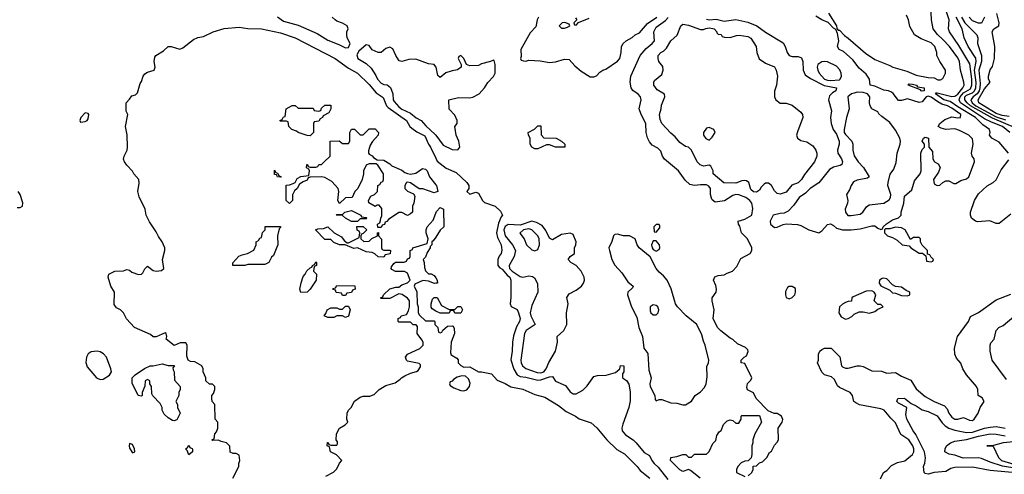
# Model space of a CAD drawing. Header units: inches. Extents: x 1793389 to 1900389, y 320802 to 470796.
# Tile 478 of 656: x 1857186 to 1863845, y 370917 to 373992. Entities that reach past the tile are written whole.
import ezdxf

# ---------------------------------------------------------------- set-up
doc = ezdxf.new("R2010")
doc.units = ezdxf.units.IN
doc.header["$MEASUREMENT"] = 0
doc.layers.add('B8357', color=7, linetype='Continuous')
doc.layers.add('B8367', color=7, linetype='Continuous')

msp = doc.modelspace()

# ---------------------------------------------------------------- linework, layer by layer
at = {"layer": 'B8357', "color": 2}
for points, elevation in [([(1858930, 374011.3), (1858970, 373982.8), (1859070, 373956), (1859198.5, 373898.5), (1859270, 373854), (1859344.9, 373824.9), (1859390, 373801), (1859410, 373804.7), (1859422, 373830), (1859402, 373870), (1859398, 373890), (1859398, 373910), (1859408, 373930), (1859402, 373950), (1859370, 373968.7), (1859330, 373981.2), (1859319, 373990), (1859299, 374010)], 226), ([(1858628, 370890), (1858668, 370970), (1858668, 370990), (1858675.3, 371010), (1858670, 371046), (1858650, 371058), (1858630, 371058), (1858610, 371066), (1858607.3, 371107.3), (1858586, 371130), (1858550, 371138), (1858530, 371148), (1858490, 371146), (1858486, 371150), (1858502, 371158), (1858506, 371190), (1858516.4, 371203.6), (1858526, 371230), (1858526, 371270), (1858508, 371290), (1858506, 371390), (1858488.4, 371408.4), (1858486, 371430), (1858486, 371450), (1858496.4, 371463.6), (1858506, 371490), (1858506, 371510), (1858490, 371526), (1858470, 371526), (1858446, 371550), (1858446, 371570), (1858428, 371610), (1858428, 371630), (1858418, 371650), (1858370, 371678), (1858340.4, 371680.4), (1858326, 371690), (1858316.4, 371716.4), (1858318, 371790), (1858310, 371806), (1858272.7, 371807.3), (1858230, 371788), (1858178, 371830), (1858182, 371850), (1858178, 371870), (1858170, 371873.2), (1858110, 371846), (1858090, 371846), (1858070, 371862), (1857962, 371910), (1857909.1, 371969.1), (1857888, 372010), (1857868.9, 372028.9), (1857842, 372042), (1857825.6, 372065.6), (1857828, 372150), (1857802, 372190), (1857784, 372250), (1857790, 372271.3), (1857830, 372292), (1857887.3, 372292.7), (1857910, 372302), (1857930, 372298), (1857945.2, 372285.2), (1857990, 372267.7), (1858010, 372270.7), (1858020.1, 372279.9), (1858032.9, 372307.1), (1858050, 372324.7), (1858090, 372296.3), (1858110, 372290.6), (1858145.2, 372294.8), (1858162, 372310), (1858153.2, 372370), (1858169, 372430), (1858169, 372450), (1858149.3, 372489.3), (1858124.7, 372524.7), (1858110, 372558), (1858063.7, 372623.7), (1858042, 372670), (1858034, 372710), (1857993.6, 372793.6), (1857985.2, 372830), (1857993.8, 372886.2), (1857991.5, 372911.5), (1857959, 372950), (1857950, 372968), (1857910, 373008), (1857895.3, 373030), (1857889.1, 373049.1), (1857893.2, 373070), (1857912.3, 373110), (1857915.1, 373130), (1857912.1, 373212.1), (1857902.7, 373270), (1857918, 373350), (1857907.3, 373372.7), (1857906, 373430), (1857930, 373454), (1857944, 373476), (1857970, 373484.7), (1857983.1, 373496.9), (1858000.4, 373559.6), (1858010, 373574), (1858022, 373610), (1858033.6, 373626.4), (1858050, 373638), (1858095.3, 373650), (1858102, 373670), (1858095.3, 373710), (1858101.2, 373738.8), (1858108, 373750), (1858158.6, 373781.4), (1858190, 373811.3), (1858210, 373811.3), (1858270, 373792), (1858290, 373802), (1858362, 373858), (1858390, 373870.5), (1858430, 373879.3), (1858494, 373910), (1858570, 373932.7), (1858670, 373942.4), (1858730, 373932.2), (1858822, 373930), (1858950, 373903.7), (1859050, 373870.3), (1859318.8, 373730), (1859410, 373663), (1859470, 373630.5), (1859550, 373553.4), (1859598, 373498), (1859645.1, 373465.1), (1859667.6, 373410), (1859677.8, 373397.8), (1859802.4, 373310), (1859824.9, 373270), (1859837.4, 373257.4), (1859872.4, 373232.4), (1859926.5, 373206.5), (1859950.4, 373150), (1859964.4, 373130), (1860000, 373055.7)], 222), ([(1860000, 373673), (1859990, 373688), (1859950, 373693.2), (1859864.9, 373724.9), (1859817, 373723), (1859770, 373709.2), (1859753.6, 373713.6), (1859730, 373749), (1859710, 373795.3), (1859690, 373806), (1859663.1, 373796.9), (1859630, 373769.3), (1859610, 373769.2), (1859569, 373789), (1859550, 373818), (1859530, 373822), (1859479.8, 373780.2), (1859466.4, 373753.6), (1859472, 373730), (1859530, 373696), (1859563, 373663), (1859595.1, 373615.1), (1859606.4, 373590), (1859630, 373563), (1859650, 373553), (1859670.4, 373550.4), (1859694.4, 373534.4), (1859710.4, 373490), (1859713, 373450), (1859718, 373438), (1859750, 373402), (1859770, 373386.4), (1859830, 373360.4), (1859868.2, 373328.2), (1859900.7, 373310), (1859933.5, 373273.5), (1859996.5, 373216.5), (1860000, 373211.6)], 226), ([(1860000, 372825.3), (1859990, 372822), (1859912.7, 372847.3), (1859888.4, 372848.4), (1859830, 372888.7), (1859810, 372894), (1859802, 372890), (1859791.3, 372870), (1859792, 372850), (1859810, 372832), (1859850, 372814), (1859858, 372798), (1859851.3, 372750), (1859842, 372730), (1859842, 372690), (1859830, 372678), (1859810, 372668.7), (1859770, 372688), (1859750, 372688), (1859679.6, 372640.4), (1859670, 372626), (1859658, 372622), (1859652.7, 372607.3), (1859638, 372602), (1859630, 372586), (1859607.3, 372587.3), (1859606, 372610), (1859622, 372618), (1859627.3, 372632.7), (1859628, 372650), (1859635.3, 372664.7), (1859635.3, 372715.3), (1859618, 372738), (1859603.6, 372736.4), (1859590, 372728), (1859547.3, 372752.7), (1859546, 372770), (1859562, 372798), (1859586, 372810), (1859606, 372830), (1859608, 372870), (1859622, 372878), (1859630, 372894), (1859642, 372898), (1859646, 372910), (1859646, 372950), (1859608.4, 373008.4), (1859596.4, 373016.4), (1859550, 373018), (1859530, 373008), (1859511.3, 372970), (1859511.3, 372950), (1859502, 372910), (1859472, 372850), (1859452, 372830), (1859434, 372790), (1859390, 372788), (1859350, 372748), (1859338, 372770), (1859345.2, 372830), (1859339, 372850), (1859298, 372898), (1859250, 372924), (1859230, 372928.7), (1859150, 372926), (1859138, 372922), (1859130, 372906), (1859103.6, 372896.4), (1859079.6, 372880.4), (1859062, 372850), (1859044.7, 372835.3), (1859031.6, 372808.4), (1859031, 372770), (1859010, 372748), (1858988, 372770), (1858988, 372872), (1859010, 372874), (1859036.4, 372883.6), (1859048.4, 372891.6), (1859063.1, 372916.9), (1859088.4, 372931.6), (1859142, 372938), (1859146, 372970), (1859142, 372982), (1859126, 372990), (1859127.3, 373012.7), (1859132.7, 373012.7), (1859138, 372998), (1859150, 372994), (1859190, 372994), (1859202, 372998), (1859208.4, 373011.6), (1859227.3, 373012.7), (1859246, 373030), (1859286, 373070), (1859286, 373170), (1859347.3, 373172.7), (1859370, 373154), (1859410, 373154), (1859418, 373170), (1859418, 373230), (1859430, 373252), (1859451.6, 373251.6), (1859490, 373214), (1859510, 373214), (1859550, 373254), (1859590, 373254), (1859612, 373230), (1859611.3, 373210), (1859571.6, 373168.4), (1859556.9, 373143.1), (1859545.4, 373105.4), (1859544.7, 373090), (1859550, 373082), (1859570.9, 373070.9), (1859579.6, 373059.6), (1859603.6, 373043.6), (1859650, 373042), (1859690, 373018), (1859704, 373004), (1859770, 372974.8), (1859790, 372958.8), (1859810, 372950.7), (1859830, 372946.8), (1859866, 372954), (1859910, 372984.7), (1859930, 372982), (1859942, 372970), (1859958, 372930), (1860000, 372876)], 218), ([(1857170, 372722), (1857190, 372722), (1857206, 372730), (1857207.3, 372752.7), (1857188.7, 372810), (1857175.3, 372830)], 226), ([(1859256.4, 370903.6), (1859308.4, 370931.6), (1859330, 370954), (1859348.4, 370991.6), (1859366, 371010), (1859328.4, 371048.4), (1859288, 371070), (1859282, 371102), (1859266, 371110), (1859268.4, 371131.6), (1859272.7, 371132.7), (1859278, 371118), (1859290, 371114), (1859330, 371114), (1859336.4, 371123.6), (1859336.4, 371136.4), (1859326, 371150), (1859328, 371190), (1859348.7, 371230), (1859388.4, 371251.6), (1859406, 371270), (1859398, 371290), (1859402, 371330), (1859409.1, 371350.9), (1859428, 371370), (1859450, 371412), (1859490, 371438), (1859510, 371444.7), (1859554.6, 371445.4), (1859583.1, 371456.9), (1859618, 371490), (1859662, 371518), (1859724.7, 371535.3), (1859760.4, 371559.6), (1859768, 371570), (1859790, 371582), (1859830, 371602), (1859870, 371612), (1859880.4, 371619.6), (1859896.4, 371643.6), (1859898, 371658), (1859887.3, 371667.3), (1859810, 371682), (1859802, 371690), (1859795.3, 371710), (1859809.4, 371730.6), (1859892.7, 371767.3), (1859914, 371790), (1859914, 371810), (1859906.3, 371826.3), (1859875.3, 371870), (1859876.4, 371916.4), (1859867.3, 371927.3), (1859848.4, 371928.4), (1859830, 371946), (1859750, 371946), (1859746, 371950), (1859746, 371970), (1859762, 371978), (1859766, 371990), (1859802, 371998), (1859816.4, 372023.6), (1859822, 372050), (1859822, 372090), (1859818, 372098), (1859809.1, 372109.1), (1859773.6, 372133.6), (1859750, 372138), (1859690, 372106), (1859630, 372106), (1859626, 372110), (1859642, 372118), (1859646, 372130), (1859690, 372171.3), (1859730, 372182), (1859750, 372182), (1859770, 372198), (1859808.9, 372211.1), (1859828, 372230), (1859810, 372278), (1859788.4, 372288.4), (1859728.4, 372288.4), (1859703.1, 372303.1), (1859698, 372310), (1859700.4, 372319.6), (1859716.4, 372343.6), (1859728, 372352), (1859787.3, 372352.7), (1859802, 372358), (1859810, 372374), (1859822, 372378), (1859826, 372390), (1859826, 372430), (1859842, 372438), (1859846, 372450), (1859942, 372478), (1859948, 372510), (1859935.3, 372550), (1859935.3, 372570), (1859942, 372590), (1859983.1, 372636.9), (1860000, 372682.6)], 218), ([(1860000, 372521.7), (1859983.6, 372496.4), (1859974, 372490), (1859974, 372470), (1859962, 372458), (1859962, 372450), (1859942, 372418), (1859930, 372386), (1859914, 372370), (1859922, 372350), (1859923.6, 372316.4), (1859930, 372294), (1859950, 372274), (1859970, 372272), (1859990, 372262), (1860000, 372246.9)], 218), ([(1860000, 372209.2), (1859991.3, 372208.7), (1859950, 372224), (1859911.6, 372228.4), (1859858, 372202), (1859854, 372190), (1859871.3, 372151.3), (1859874, 372070), (1859882, 372050), (1859882, 372010), (1859890, 371994), (1859930, 371954), (1859990, 371954), (1859994, 371950), (1859994, 371930), (1860000, 371924)], 218), ([(1860000, 372020.7), (1859976.4, 372036.4), (1859968.4, 372048.4), (1859968, 372070), (1859978, 372102), (1859990, 372112), (1860000, 372113)], 218)]:
    msp.add_lwpolyline(points, dxfattribs=dict(at, elevation=elevation))
for points, elevation in [([(1857630, 373362), (1857601, 373330), (1857592, 373310), (1857598, 373298), (1857630, 373302.8), (1857642, 373310), (1857650, 373322), (1857653.2, 373350), (1857650, 373358)], 226), ([(1859150, 373206), (1859130, 373208), (1859070, 373228.7), (1859059, 373239), (1859026, 373250), (1859006, 373270), (1859002, 373302), (1858990, 373306), (1858950, 373306), (1858946, 373310), (1858962, 373318), (1858970, 373334), (1858982, 373338), (1858988, 373390), (1859030, 373412), (1859050, 373412), (1859070, 373394), (1859170, 373394), (1859178, 373378), (1859210, 373374), (1859222, 373378), (1859227.3, 373392.7), (1859250, 373414), (1859290, 373414), (1859291.1, 373388.9), (1859276.9, 373363.1), (1859238, 373342), (1859234, 373330), (1859218, 373322), (1859210, 373306), (1859178, 373302), (1859174, 373290), (1859174, 373230)], 218), ([(1858950, 372926), (1858930, 372928), (1858922, 372942), (1858910, 372946), (1858910, 372974), (1858918, 372958), (1858930, 372954), (1858938, 372938), (1858954, 372930)], 218), ([(1859470, 372626), (1859430, 372628), (1859389.1, 372649.1), (1859370, 372668), (1859326, 372670), (1859330, 372674), (1859370, 372674), (1859386, 372690), (1859430, 372701), (1859494, 372670), (1859498, 372658), (1859530, 372654), (1859534, 372650), (1859530, 372646), (1859490, 372646)], 218), ([(1858628.7, 372328.7), (1858627.3, 372347.3), (1858668.4, 372391.6), (1858690, 372402), (1858726, 372410), (1858770, 372434), (1858786, 372470), (1858786, 372490), (1858802, 372498), (1858810, 372514), (1858822, 372518), (1858828.4, 372551.6), (1858846, 372570), (1858847.3, 372592.7), (1858950, 372594), (1858950, 372586), (1858942, 372578), (1858930.8, 372530), (1858931, 372470), (1858926.4, 372453.6), (1858902, 372398), (1858890, 372386), (1858871.3, 372348.7), (1858843.6, 372336.4), (1858730, 372335.3), (1858710, 372328.7)], 218), ([(1859512.7, 372492.7), (1859550, 372494), (1859568.4, 372511.6), (1859606, 372530), (1859606, 372550), (1859612.7, 372552.7), (1859614, 372530), (1859632.7, 372507.3), (1859634, 372450), (1859638, 372438), (1859650, 372434), (1859690, 372434), (1859694, 372430), (1859692.7, 372407.3), (1859658, 372402), (1859650, 372386), (1859610, 372388), (1859588.4, 372408.4), (1859570, 372418), (1859530, 372422), (1859470, 372449), (1859445.2, 372445.2), (1859388.4, 372468.4), (1859348.4, 372468.4), (1859310, 372486), (1859290, 372506), (1859250, 372506), (1859186, 372570), (1859203.1, 372576.9), (1859240.4, 372579.6), (1859271.3, 372591.3), (1859314, 372550), (1859363.6, 372523.6), (1859379.6, 372499.6), (1859402, 372482), (1859410, 372482), (1859482, 372518), (1859486, 372550), (1859482, 372562), (1859468.4, 372568.4), (1859467.3, 372592.7), (1859510, 372594), (1859534, 372570), (1859510, 372546), (1859498, 372542), (1859494, 372530), (1859494, 372510)], 218), ([(1859087.3, 372147.3), (1859082, 372170), (1859088.9, 372211.1), (1859104, 372256), (1859118, 372270), (1859127.3, 372292.7), (1859150, 372314), (1859162, 372318), (1859166, 372330), (1859182, 372338), (1859190, 372354), (1859194, 372350), (1859194, 372330), (1859178, 372322), (1859174, 372290), (1859194, 372270), (1859192, 372230), (1859151.1, 372168.9), (1859130, 372148.7)], 218), ([(1859370, 372126), (1859362, 372142), (1859327.3, 372147.3), (1859322, 372162), (1859307.3, 372167.3), (1859307.3, 372172.7), (1859322, 372178), (1859330, 372194), (1859452.7, 372192.7), (1859454, 372170), (1859438, 372162), (1859430, 372146), (1859398, 372142), (1859390, 372126)], 218), ([(1859390, 371978), (1859368.4, 371988.4), (1859331.6, 371988.4), (1859310, 371978), (1859270, 371978), (1859246, 371990), (1859256.4, 372003.6), (1859266, 372030), (1859290, 372042), (1859330, 372042), (1859350, 372034), (1859370, 372034), (1859390, 372054), (1859410, 372054), (1859422, 372030), (1859410, 371986)], 218), ([(1857709.4, 371749.4), (1857670, 371746), (1857648.5, 371731.5), (1857637.3, 371710), (1857634.4, 371674.4), (1857643.5, 371643.5), (1857704.7, 371570), (1857730, 371558.8), (1857750, 371560.7), (1857793.4, 371586.6), (1857806.6, 371610), (1857803.7, 371630), (1857774, 371710), (1857752.5, 371732.5), (1857730, 371745.2)], 226), ([(1858190, 371654), (1858230, 371654), (1858234, 371650), (1858222, 371638), (1858223.6, 371623.6), (1858232, 371610), (1858232.7, 371552.7), (1858272, 371510), (1858272, 371490), (1858262, 371470), (1858262, 371450), (1858242, 371410), (1858254, 371390), (1858254, 371370), (1858272, 371330), (1858250, 371286), (1858230, 371278), (1858220.4, 371280.4), (1858190, 371298), (1858163.2, 371323.2), (1858149.2, 371350), (1858148.9, 371368.9), (1858136.4, 371396.4), (1858087.3, 371447.3), (1858080.4, 371460.4), (1858078, 371510), (1858066, 371530), (1858066, 371550), (1858050, 371558), (1858034, 371550), (1858032.7, 371512.7), (1858014, 371470), (1858014, 371450), (1858010, 371446), (1857988, 371450), (1857947.3, 371532.7), (1857948, 371570), (1857968, 371590), (1858030, 371632), (1858068.7, 371651.3), (1858090, 371651.3), (1858150, 371664.7)], 222), ([(1857930, 371126), (1857926, 371110), (1857930, 371094), (1857950, 371062), (1857966, 371070), (1857962, 371090), (1857950, 371118)], 226), ([(1858330, 371048), (1858318, 371078), (1858308, 371090), (1858322, 371098), (1858330, 371114), (1858338, 371098), (1858352.7, 371092.7), (1858354, 371086), (1858354, 371070)], 222)]:
    msp.add_lwpolyline(points, close=True, dxfattribs=dict(at, elevation=elevation))
at = {"layer": 'B8367', "color": 2}
for points, elevation in [([(1863874.3, 373090), (1863810, 373163.7), (1863761.2, 373190), (1863744, 373210), (1863748.7, 373230), (1863744, 373250), (1863700.6, 373280.6), (1863650, 373330.8), (1863530, 373402.2), (1863478.9, 373438.9), (1863435.1, 373450), (1863379.3, 373490), (1863383.3, 373496.7), (1863390, 373498), (1863490, 373472.8), (1863510, 373473.8), (1863530, 373489.1), (1863565.4, 373530), (1863573, 373550), (1863571.6, 373570), (1863549.6, 373649.6), (1863542.4, 373710), (1863530, 373734.5), (1863473.3, 373810), (1863430, 373858.4), (1863392.3, 373892.3), (1863364.5, 373930), (1863353.2, 373990), (1863347.3, 374087.3)], 218), ([(1861830, 373995.6), (1861850, 373990.3), (1861896.5, 373996.5), (1861950, 373983.1), (1862030, 373992.2), (1862110, 373974.9), (1862170.4, 373950.4), (1862230, 373907.3), (1862350, 373836), (1862364, 373810), (1862376.3, 373770), (1862390, 373750.8), (1862410, 373743), (1862450, 373744), (1862474.6, 373734.6), (1862482, 373710), (1862484.9, 373650), (1862498.8, 373618.8), (1862535.1, 373595.1), (1862627.6, 373547.6), (1862711.3, 373530), (1862704.7, 373510), (1862682, 373498), (1862663.8, 373476.2), (1862656.3, 373450), (1862676.3, 373376.3), (1862670.6, 373330), (1862673.4, 373290), (1862687.7, 373250), (1862710, 373217.3), (1862728.2, 373170), (1862727.7, 373150), (1862717.3, 373110), (1862718.8, 373090), (1862744, 373050), (1862750.6, 373030), (1862746.8, 373013.2), (1862735.2, 373004.8), (1862690, 372994), (1862662.3, 372977.7), (1862590, 372889.3), (1862531, 372850), (1862500.5, 372819.5), (1862458, 372790), (1862422.5, 372737.5), (1862384, 372696), (1862357.3, 372682.7), (1862330, 372681.2), (1862282, 372670), (1862262, 372630), (1862264.7, 372610), (1862290, 372587.3), (1862310, 372587.7), (1862350, 372607.3), (1862369.1, 372610.9), (1862446.4, 372606.4), (1862470, 372601), (1862522, 372570), (1862590, 372550.8), (1862610, 372562.8), (1862650, 372606.8), (1862670, 372610.8), (1862690, 372600.7), (1862710, 372583), (1862750, 372570.4), (1862809.6, 372570.4), (1862870, 372577.3), (1862950, 372598), (1862970, 372598), (1862990, 372582), (1863010, 372574), (1863022, 372578), (1863026, 372590), (1863049.1, 372610.9), (1863090, 372638), (1863130, 372652), (1863148, 372670), (1863148, 372690), (1863165.2, 372750), (1863170, 372798), (1863218.6, 372841.4), (1863238.6, 372901.4), (1863275.3, 372950), (1863282, 372970), (1863281.2, 373090), (1863290, 373114), (1863306, 373130), (1863306, 373150), (1863288.7, 373170), (1863298, 373190), (1863310, 373198), (1863332, 373190), (1863334, 373130), (1863359.6, 373099.6), (1863362, 373050), (1863374, 373030), (1863396.9, 373016.9), (1863411.6, 372991.6), (1863399.8, 372960.2), (1863366, 372910), (1863370, 372882), (1863390, 372871.3), (1863410, 372872), (1863429.1, 372890.9), (1863450, 372902), (1863470, 372902), (1863503.6, 372883.6), (1863516.4, 372883.6), (1863550, 372904.7), (1863590, 372916), (1863604, 372930), (1863644, 373030), (1863642, 373050), (1863628.7, 373070), (1863624, 373090), (1863634, 373150), (1863630, 373186), (1863604, 373210), (1863542, 373242), (1863510, 373252.8), (1863449.6, 373249.6), (1863418, 373258), (1863398, 373270), (1863408, 373290), (1863442, 373318), (1863490, 373334), (1863530, 373327.2), (1863548, 373330), (1863551.6, 373350), (1863490, 373393.8), (1863460.7, 373410), (1863421.4, 373421.4), (1863395.3, 373435.3), (1863350, 373468.7), (1863330, 373473.8), (1863316.3, 373470), (1863290, 373436), (1863270, 373431.6), (1863190, 373455.8), (1863150, 373445.6), (1863130, 373445.1), (1863093.8, 373493.8), (1863082, 373502), (1863062, 373510), (1863030, 373514.7), (1862970, 373542), (1862938, 373550), (1862934, 373590), (1862910, 373624), (1862863.3, 373663.3), (1862820.5, 373720.5), (1862757.2, 373777.2), (1862728.7, 373790), (1862718, 373810), (1862725.2, 373850), (1862718, 373898), (1862705.2, 373925.2), (1862690, 373934), (1862653.4, 373973.4), (1862610, 373991.8), (1862570, 374015.1)], 222), ([(1862655.6, 374035.6), (1862710, 373950.8), (1862713.4, 373933.4), (1862722, 373922), (1862730, 373921), (1862764.6, 373884.6), (1862790, 373868), (1862905.2, 373765.2), (1862970, 373722.4), (1863070, 373682.4), (1863090.8, 373670), (1863184.9, 373644.9), (1863250, 373616.3), (1863330, 373601), (1863370, 373598), (1863394.6, 373585.4), (1863414.6, 373585.4), (1863430, 373594), (1863448, 373630), (1863448, 373650), (1863408.7, 373710), (1863388.7, 373750), (1863388.7, 373770), (1863376, 373810), (1863350, 373836), (1863282, 373862), (1863238, 373890), (1863205.6, 373945.6), (1863197.2, 373990), (1863183.1, 374023.1)], 222), ([(1863882.9, 373230), (1863832.6, 373270), (1863758, 373298), (1863710, 373322.4), (1863548.2, 373430), (1863540.3, 373450), (1863547.5, 373470), (1863570, 373497.3), (1863615.4, 373524.6), (1863626, 373550), (1863626.2, 373590), (1863612.6, 373692.6), (1863537.6, 373817.6), (1863474.5, 373910), (1863467, 373930), (1863471.5, 373990), (1863452.6, 374052.6)], 214), ([(1863878.2, 373338.2), (1863830, 373344.9), (1863790, 373357.3), (1863672.8, 373430), (1863668.5, 373450), (1863710, 373523.8), (1863749, 373570), (1863739, 373590), (1863737.2, 373610), (1863750, 373652), (1863764.7, 373675.3), (1863779, 373730), (1863781.2, 373810), (1863763.7, 373910), (1863773.2, 373930), (1863807, 373950), (1863811.1, 373970), (1863794, 374034)], 202), ([(1860694.9, 374010), (1860686, 373990), (1860676.4, 373943.6), (1860637.5, 373902.5), (1860576, 373790), (1860578, 373742), (1860574, 373730), (1860578, 373718), (1860592.7, 373712.7), (1860610, 373712), (1860630, 373718), (1860705.6, 373714.4), (1860770, 373702), (1860810, 373707.3), (1860870, 373724.7), (1860902, 373722), (1860939.8, 373679.8), (1860983.1, 373643.1), (1861045.3, 373605.3), (1861070, 373604.9), (1861087.5, 373612.5), (1861110, 373638), (1861130, 373651.3), (1861150, 373658), (1861230, 373711.3), (1861244, 373730), (1861254, 373770), (1861255.3, 373810), (1861268, 373830), (1861288, 373850), (1861329.3, 373870.7), (1861348.7, 373890), (1861377.1, 373902.9), (1861433, 373967), (1861494.5, 374010)], 226), ([(1860944.7, 374004.7), (1860954, 373990), (1860934, 373970), (1860938, 373958), (1860950, 373954), (1860966, 373974), (1861037.2, 374002.8)], 230), ([(1862113.6, 370906.4), (1862138, 370930), (1862146, 370950), (1862147.3, 370972.7), (1862170, 370974), (1862190, 370994), (1862210, 371002), (1862238, 371030), (1862256.4, 371063.6), (1862270, 371074), (1862290, 371114), (1862310, 371134), (1862318, 371150), (1862315.3, 371230), (1862342, 371270), (1862347.3, 371287.3), (1862338, 371310), (1862310, 371328), (1862288.4, 371328.4), (1862247.3, 371347.3), (1862168, 371430), (1862148.4, 371468.4), (1862108.9, 371488.9), (1862103.1, 371503.1), (1862108.4, 371531.6), (1862130, 371554), (1862138, 371570), (1862090, 371666), (1862066, 371670), (1862066, 371690), (1862086, 371710), (1862102, 371718), (1862113.2, 371746.8), (1862110, 371758), (1862094.8, 371774.8), (1862040.2, 371800.2), (1862009.3, 371829.3), (1861990, 371839), (1861927.7, 371887.7), (1861905.2, 371910), (1861875.3, 371970), (1861884, 372030), (1861869, 372090), (1861869, 372110), (1861895.3, 372150), (1861898, 372170), (1861894, 372194), (1861878, 372230), (1861887.3, 372252.7), (1861910, 372262), (1861950, 372266), (1861970, 372278), (1862006, 372290), (1862036.4, 372323.6), (1862063.1, 372376.9), (1862126, 372410), (1862138, 372430), (1862138, 372450), (1862108, 372510), (1862068.7, 372550), (1862056.4, 372596.4), (1862048, 372610), (1862046, 372630), (1862090, 372642), (1862138, 372670), (1862144, 372716), (1862137.6, 372750), (1862124.7, 372770), (1862097, 372790), (1862050, 372807.6), (1862030.5, 372809.5), (1862010, 372802), (1861952.5, 372767.5), (1861890, 372757.2), (1861870, 372773.2), (1861864.2, 372784.2), (1861858, 372810), (1861857.6, 372850), (1861846.5, 372866.5), (1861830, 372874.7), (1861790, 372875.6), (1861749.5, 372869.5), (1861718, 372878), (1861687.2, 372907.2), (1861641.2, 372970), (1861547.5, 373047.5), (1861533.2, 373070), (1861522, 373102), (1861502, 373122), (1861464.1, 373144.1), (1861445.1, 373165.1), (1861431.9, 373191.9), (1861422, 373230), (1861420.9, 373290), (1861389.4, 373350), (1861376, 373390), (1861389.4, 373450), (1861384.5, 373470), (1861370, 373489.3), (1861333.4, 373513.4), (1861322, 373530), (1861314, 373570), (1861318.4, 373610), (1861382, 373750), (1861422, 373798), (1861463.7, 373830), (1861478.4, 373850), (1861474.3, 373910), (1861490, 373940.4), (1861554.2, 373985.8), (1861572.1, 374007.9)], 222), ([(1863930, 373255.4), (1863765.3, 373325.3), (1863617.4, 373410), (1863593.2, 373430), (1863578, 373450), (1863578, 373470), (1863590, 373481), (1863630, 373496.8), (1863644.4, 373510), (1863653.2, 373530), (1863653.8, 373566.2), (1863644.4, 373650), (1863655.3, 373710), (1863651.5, 373731.5), (1863601.1, 373810), (1863574, 373870), (1863559.6, 373930), (1863519.3, 374010)], 210), ([(1863555.3, 374010), (1863577.6, 373970), (1863659.6, 373890), (1863665.1, 373870), (1863662.9, 373830), (1863690.8, 373750.8), (1863689.8, 373710), (1863672, 373650), (1863681.4, 373561.4), (1863680.2, 373530), (1863674.7, 373510), (1863661.5, 373490), (1863635.4, 373470), (1863618.5, 373450), (1863628, 373430), (1863652.9, 373410), (1863790, 373334.9), (1863853.8, 373313.8)], 206), ([(1863711, 374010), (1863690, 373969), (1863670, 373969.2), (1863630, 373984.5), (1863607.6, 374010)], 202), ([(1860000, 373211.6), (1860050, 373142.8), (1860110, 373114.8), (1860150, 373112), (1860162, 373130), (1860157.2, 373170), (1860139, 373210), (1860128, 373270), (1860146, 373290), (1860146, 373310), (1860130, 373346), (1860090, 373386), (1860089, 373451), (1860153.6, 373466.4), (1860230, 373464), (1860250, 373467.3), (1860294, 373490), (1860329, 373530), (1860352.1, 373567.9), (1860391.5, 373608.5), (1860402.7, 373630), (1860402, 373690), (1860395.3, 373715.3), (1860390, 373718), (1860371.3, 373708.7), (1860310, 373694), (1860290, 373682), (1860230, 373679), (1860208.7, 373688.7), (1860189, 373730), (1860170, 373749), (1860156.9, 373743.1), (1860151, 373730), (1860172, 373690), (1860172, 373670), (1860147.3, 373652.7), (1860110, 373646.6), (1860068, 373632), (1860030, 373602), (1860014.6, 373614.6), (1860002, 373670), (1860000, 373673)], 226), ([(1860000, 373055.7), (1860010, 373034.8), (1860070, 372987.3), (1860137.5, 372957.5), (1860211.3, 372890), (1860224.7, 372870), (1860224.7, 372850), (1860211.3, 372830), (1860230, 372811.3), (1860270, 372824.7), (1860290, 372818), (1860316, 372770), (1860330, 372756), (1860402, 372730), (1860436.9, 372696.9), (1860451, 372670), (1860441.4, 372658.6), (1860423.8, 372616.2), (1860411.6, 372550), (1860418.7, 372518.7), (1860443, 372470), (1860447.1, 372432.9), (1860442.8, 372410), (1860428.2, 372391.8), (1860419.1, 372370), (1860420.7, 372330), (1860432.5, 372312.5), (1860450, 372303.8), (1860483.5, 372263.5), (1860500.4, 372250), (1860508, 372230), (1860507.9, 372112.1), (1860502.8, 372070), (1860510, 372052), (1860550, 372032), (1860560.7, 372010), (1860570.5, 371970), (1860566.8, 371950), (1860545.3, 371914.7), (1860525.4, 371854.6), (1860518.9, 371810), (1860517.6, 371750), (1860508.5, 371691.5), (1860527.6, 371627.6), (1860550.3, 371590.3), (1860570, 371578), (1860610, 371573.4), (1860690, 371554.6), (1860710, 371556), (1860770, 371577.1), (1860790, 371578.8), (1860810, 371546), (1860876.8, 371516.8), (1860910, 371476), (1860930, 371461), (1860950, 371461), (1860994.8, 371485.2), (1861024.1, 371515.9), (1861070, 371578), (1861093.6, 371586.4), (1861152.9, 371587.1), (1861215.3, 371604.7), (1861246, 371630), (1861250, 371654), (1861271.1, 371651.1), (1861272, 371610), (1861263.6, 371596.4), (1861262, 371570), (1861290, 371552), (1861306.4, 371526.4), (1861314.8, 371474.8), (1861313.7, 371413.7), (1861306.8, 371370), (1861264.4, 371255.6), (1861258.4, 371230), (1861260.4, 371210), (1861283.2, 371183.2), (1861334.8, 371150), (1861356, 371130), (1861410, 371064.7), (1861444.7, 371044.7), (1861461, 371010), (1861476, 370990), (1861504.4, 370964.4), (1861570, 370882.8)], 222), ([(1863890, 372677.6), (1863810, 372612.7), (1863790, 372613.2), (1863747.7, 372632.3), (1863664.7, 372624.7), (1863650, 372628.7), (1863624, 372650), (1863615.3, 372670), (1863615.3, 372690), (1863642.7, 372770), (1863670, 372813.4), (1863730, 372867.3), (1863770, 372890.5), (1863790.8, 372909.2), (1863823.3, 372976.7), (1863874.9, 373045.1)], 218), ([(1860000, 372876), (1860004.7, 372870), (1860014, 372830), (1860000, 372825.3)], 218), ([(1860000, 372682.6), (1860004.7, 372695.3), (1860030, 372722), (1860052, 372710), (1860054, 372590), (1860030, 372568), (1860000, 372521.7)], 218), ([(1860000, 372246.9), (1860010.7, 372230.7), (1860011.3, 372210), (1860000, 372209.2)], 218), ([(1860000, 372113), (1860010, 372114), (1860039.6, 372059.6), (1860090, 372032), (1860130, 372032), (1860150, 372051.3), (1860170, 372052), (1860182, 372030), (1860170, 372006), (1860130, 372006), (1860122, 372022), (1860110, 372026), (1860098, 372022), (1860090, 372008), (1860030, 372008), (1860000.4, 372020.4), (1860000, 372020.7)], 218), ([(1863007.3, 370887.3), (1863028, 370930), (1863050, 370942), (1863083.1, 370976.9), (1863123.1, 370996.9), (1863172.9, 371007.1), (1863224, 371050), (1863234, 371070), (1863233.3, 371090), (1863225.6, 371110), (1863199.5, 371150), (1863145.3, 371185.3), (1863110, 371266), (1863076.6, 371296.6), (1863033.2, 371350), (1863010, 371359.5), (1862866.8, 371386.8), (1862840.2, 371400.2), (1862828, 371410), (1862819, 371450), (1862802, 371470), (1862730, 371504), (1862716, 371516), (1862697.2, 371557.2), (1862677, 371577), (1862629.3, 371589.3), (1862610, 371608), (1862582, 371670), (1862588, 371690), (1862588, 371730), (1862598, 371750), (1862610, 371762), (1862630, 371771.3), (1862674, 371770), (1862731.6, 371711.6), (1862744.7, 371650), (1862750, 371644.7), (1862770, 371636), (1862790, 371634.8), (1862849.1, 371650.9), (1862870, 371651), (1862890, 371646.8), (1862950, 371616.3), (1863014.4, 371614.4), (1863050, 371602), (1863110, 371606), (1863150, 371581), (1863212.7, 371552.7), (1863250, 371496), (1863310, 371443), (1863371.3, 371410), (1863440.5, 371380.5), (1863459.3, 371359.3), (1863470.8, 371330), (1863490, 371302.8), (1863510, 371290.8), (1863530, 371290.8), (1863570, 371301), (1863610, 371282.8), (1863630, 371281), (1863642, 371290), (1863668, 371330), (1863682, 371370), (1863708, 371410), (1863694.6, 371434.6), (1863669.2, 371449.2), (1863665.2, 371490), (1863657.2, 371510), (1863589, 371590), (1863565.2, 371630), (1863550, 371668), (1863522.7, 371702.7), (1863509.3, 371729.3), (1863509.2, 371770), (1863529.2, 371850), (1863602, 371950), (1863615.3, 371984.7), (1863670, 372010.8), (1863790, 372097.3), (1863890, 372134.8)], 218), ([(1863859.3, 371559.3), (1863762, 371690), (1863748.7, 371750), (1863748.7, 371790), (1863754.6, 371805.4), (1863775.3, 371830), (1863789.3, 371890.7), (1863808.7, 371910), (1863836.6, 371923.4), (1863910, 371984.7)], 214), ([(1860000, 371924), (1860014, 371910), (1860018, 371878), (1860030, 371874), (1860042, 371878), (1860047.3, 371892.7), (1860080.4, 371919.6), (1860110, 371922), (1860118, 371918), (1860123.6, 371903.6), (1860126, 371870), (1860104.7, 371810), (1860099.6, 371739.6), (1860105.4, 371725.4), (1860143.6, 371703.6), (1860151.6, 371691.6), (1860152, 371670), (1860170, 371652), (1860190, 371642), (1860230, 371644.7), (1860290, 371611), (1860310, 371611), (1860376, 371596), (1860414.4, 371554.4), (1860470, 371530.7), (1860508.2, 371508.2), (1860590, 371492.7), (1860670, 371457.1), (1860738, 371438), (1860830, 371382.8), (1860881.6, 371341.6), (1860944.7, 371310), (1860970, 371291.3), (1861050, 371264.7), (1861090, 371231.3), (1861156, 371150), (1861225.3, 371085.3), (1861276.1, 371056.1), (1861362.8, 370970), (1861383.4, 370943.4), (1861446.8, 370890)], 218), ([(1863899, 370930), (1863750, 370942.6), (1863630, 370965.1), (1863510, 370963.5), (1863484.4, 370955.6), (1863450, 370936.2), (1863370, 370929.2), (1863330, 370919), (1863310, 370922), (1863304, 370930), (1863299.3, 370970), (1863307.3, 370992.7), (1863311.6, 371028.4), (1863305.1, 371070), (1863247.3, 371187.2), (1863229.6, 371210), (1863186.6, 371290), (1863179, 371321), (1863186, 371370), (1863130, 371398), (1863118, 371410), (1863126, 371430), (1863170, 371431), (1863216, 371396), (1863250, 371381), (1863290, 371353.4), (1863330, 371341.6), (1863390, 371313.4), (1863424.2, 371264.2), (1863444.4, 371244.4), (1863469.1, 371229.1), (1863510, 371214.6), (1863590, 371199), (1863630, 371201.8), (1863710, 371229.1), (1863750, 371236.9), (1863790, 371240.3), (1863850, 371228.4)], 214), ([(1861788, 370890), (1861723.1, 370943.1), (1861710, 370948.7), (1861670, 370935.3), (1861650, 370948), (1861588, 371010), (1861589.1, 371030.9), (1861630, 371038), (1861670, 371052), (1861692, 371052), (1861710, 371034), (1861730, 371034), (1861750, 371054), (1861830, 371054), (1861848.4, 371071.6), (1861874.6, 371125.4), (1861893.6, 371146.4), (1861900.4, 371179.6), (1861916.4, 371203.6), (1861930, 371214), (1861945.6, 371254.4), (1861970, 371278), (1861990, 371284.7), (1862010, 371282), (1862030, 371262), (1862050, 371262), (1862066, 371290), (1862066, 371310), (1862070, 371314), (1862190, 371314), (1862202, 371270), (1862158, 371190), (1862144.7, 371150), (1862144.7, 371130), (1862138, 371110), (1862138, 371050), (1862132, 371028), (1862112.7, 371007.3), (1862090, 371006), (1862065.4, 370994.6), (1862042, 370970), (1862034, 370950), (1862034, 370930), (1862090, 370902)], 222), ([(1863930, 370956.5), (1863833, 370973), (1863750, 370998.4), (1863690, 371023), (1863670, 371027.8), (1863566.2, 371026.2), (1863510, 371046), (1863472.9, 371052.9), (1863442, 371070), (1863444, 371090), (1863454, 371110), (1863482, 371130), (1863510, 371142), (1863590, 371151.4), (1863670, 371174.2), (1863750, 371190.2), (1863790, 371187.8), (1863850, 371176.2)], 210), ([(1863910, 371137.3), (1863838, 371130), (1863771.1, 371111.1), (1863726, 371110), (1863770, 371108), (1863804.8, 371030), (1863825.1, 371010), (1863910, 370985.9)], 206)]:
    msp.add_lwpolyline(points, dxfattribs=dict(at, elevation=elevation))
for points, elevation in [([(1860874, 373974), (1860854, 373970), (1860834, 373950), (1860850, 373934), (1860870, 373934), (1860890, 373942), (1860906, 373950), (1860902, 373962)], 230), ([(1861790, 373924.7), (1861810, 373924.7), (1861827, 373933), (1861850, 373936.3), (1861873.2, 373933.2), (1861882, 373930), (1861902, 373910), (1861902, 373902), (1861910, 373894), (1861931.3, 373891.3), (1861938, 373878), (1861952.7, 373872.7), (1861990, 373872), (1862034, 373886), (1862052.9, 373887.1), (1862110, 373879.1), (1862130, 373866), (1862166, 373810), (1862171.3, 373770), (1862187.1, 373727.1), (1862230, 373698), (1862290, 373674), (1862302, 373650), (1862312, 373610), (1862304.7, 373550), (1862291.1, 373508.9), (1862290.8, 373470), (1862300.7, 373450), (1862328.4, 373428.4), (1862370, 373427.3), (1862410, 373414.8), (1862470, 373366.8), (1862480.5, 373350), (1862481.6, 373330), (1862445.8, 373234.2), (1862440.7, 373210), (1862446.8, 373190), (1862470, 373174.8), (1862510, 373166), (1862550, 373138), (1862571.3, 373110), (1862578, 373090), (1862578, 373070), (1862561, 373030), (1862494.4, 372945.6), (1862474, 372910), (1862450, 372889.2), (1862407.3, 372872.7), (1862370, 372826), (1862330, 372812.7), (1862310, 372816), (1862290, 372834), (1862269.7, 372869.7), (1862250, 372886), (1862230, 372886), (1862220.9, 372879.1), (1862200.6, 372859.4), (1862190, 372839), (1862170, 372825.2), (1862150, 372826.6), (1862130, 372844), (1862117.2, 372890), (1862102, 372902), (1862090, 372905.2), (1862070, 372901.2), (1862030, 372887), (1861948, 372888), (1861875.3, 372950), (1861875.3, 372970), (1861860.4, 373000.4), (1861850, 373008), (1861810, 373002), (1861788, 373010), (1861768.7, 373030), (1861729.1, 373109.1), (1861708.9, 373128.9), (1861690, 373135.3), (1861650, 373162), (1861620.2, 373200.2), (1861590, 373224), (1861529, 373290), (1861517.2, 373317.2), (1861514, 373350), (1861525.2, 373390), (1861526.6, 373413.4), (1861548.7, 373470), (1861548, 373488), (1861498, 373518), (1861475.3, 373550), (1861475.3, 373570), (1861480.2, 373579.8), (1861530, 373622), (1861539, 373650), (1861535.1, 373675.1), (1861509, 373710), (1861504, 373730), (1861505.2, 373750), (1861522, 373770), (1861540.2, 373779.8), (1861559.5, 373800.5), (1861589.2, 373850), (1861632, 373888), (1861658, 373950), (1861670, 373962), (1861710, 373956)], 218), ([(1862630.5, 373709.5), (1862610, 373707), (1862584, 373690), (1862579.1, 373670), (1862583, 373650), (1862593, 373630), (1862628.7, 373590), (1862650, 373582.6), (1862670, 373581.6), (1862730, 373586), (1862735.6, 373590), (1862743, 373610), (1862742.4, 373630), (1862733.5, 373653.5), (1862710, 373678.4), (1862650, 373707.6)], 226), ([(1863290, 373508), (1863282, 373510), (1863277.2, 373517.2), (1863195.3, 373550), (1863202.7, 373557.3), (1863223.2, 373556.8), (1863250.8, 373550), (1863258, 373538), (1863302, 373530), (1863302, 373510)], 218), ([(1862850, 373501.1), (1862830, 373495.8), (1862811, 373490), (1862787.3, 373470), (1862796.3, 373390), (1862778, 373330), (1862761.1, 373250), (1862763.1, 373230), (1862770, 373216.3), (1862813.4, 373170), (1862820.5, 373150), (1862821.6, 373110), (1862830.6, 373070.6), (1862856, 373030), (1862892.7, 372992.7), (1862931, 372930), (1862919.8, 372920.2), (1862850, 372907.3), (1862824.4, 372895.6), (1862808.5, 372871.5), (1862798.8, 372841.2), (1862778, 372810), (1862786.8, 372770), (1862784, 372750), (1862767.7, 372710), (1862770.6, 372690.6), (1862787.9, 372667.9), (1862810, 372667.3), (1862870, 372677.1), (1862889.3, 372690), (1862914, 372726), (1862930, 372738.8), (1863030, 372750.5), (1863066, 372774), (1863074.5, 372790), (1863077.6, 372810), (1863057.2, 372870), (1863059, 372890), (1863073.6, 372946.4), (1863098, 372982), (1863114.6, 373025.4), (1863121.2, 373090), (1863140.9, 373150), (1863142.7, 373170), (1863138, 373190), (1863110, 373245.2), (1863070, 373296), (1863016.2, 373336.2), (1862996, 373356), (1862989.1, 373369.1), (1862949, 373390), (1862937.2, 373410), (1862932.7, 373430), (1862934.5, 373470), (1862920.9, 373490), (1862890, 373500.4)], 226), ([(1860870, 373128.7), (1860809.1, 373129.1), (1860770, 373146), (1860750, 373146), (1860690, 373118), (1860670, 373118), (1860648.9, 373128.9), (1860638, 373150), (1860638, 373190), (1860628, 373210), (1860626, 373230), (1860668.4, 373251.6), (1860690, 373274), (1860710, 373274), (1860712.7, 373212.7), (1860730, 373194), (1860814, 373190), (1860850, 373171.3), (1860874, 373150), (1860874, 373130)], 222), ([(1861850, 373263.7), (1861830, 373258), (1861810.7, 373230), (1861811, 373210), (1861827.5, 373187.5), (1861850, 373178), (1861870, 373198), (1861889.2, 373230), (1861881.2, 373250)], 218), ([(1860650, 372629.6), (1860570, 372603.1), (1860490, 372606.6), (1860470, 372593.3), (1860461.5, 372570), (1860470.3, 372530), (1860519.5, 372470), (1860540.4, 372430), (1860530.4, 372390), (1860496.5, 372330), (1860498.3, 372310), (1860515.8, 372290), (1860570, 372254.4), (1860590, 372250.4), (1860630, 372259.1), (1860654.8, 372254.8), (1860666.8, 372246.8), (1860687.1, 372207.1), (1860691.3, 372150), (1860650, 372058), (1860638, 372010), (1860642.4, 371990), (1860673.4, 371930), (1860610.5, 371890), (1860599.3, 371870), (1860576.4, 371690), (1860577.6, 371670), (1860586.4, 371650), (1860610, 371632.7), (1860686.3, 371606.3), (1860710, 371604.4), (1860730, 371610.4), (1860746.3, 371630), (1860765.7, 371674.3), (1860810.9, 371749.1), (1860824.5, 371810), (1860821.2, 371850), (1860867.3, 371890), (1860887.6, 371930), (1860884.5, 372010), (1860896, 372070), (1860886, 372114), (1860902.9, 372137.1), (1860950, 372162), (1860985.2, 372190), (1860999.3, 372210), (1861006, 372230), (1861002.7, 372250), (1860984.5, 372290), (1860950, 372329.4), (1860914, 372350), (1860895.3, 372370), (1860908, 372390), (1860938, 372410), (1860938, 372450), (1860948, 372470), (1860948.7, 372490), (1860930, 372538), (1860910, 372548.7), (1860850, 372539), (1860790, 372502), (1860770, 372515.3), (1860745.6, 372565.6), (1860719.6, 372599.6), (1860680.7, 372620.7)], 226), ([(1860630, 372577.2), (1860594, 372570), (1860568.2, 372548.2), (1860597.3, 372510), (1860613.4, 372470), (1860650, 372436.4), (1860670, 372428.9), (1860690, 372438.4), (1860702.6, 372470), (1860699.7, 372510), (1860690, 372529.3), (1860649.3, 372570)], 230), ([(1861510, 372606), (1861490, 372606), (1861474, 372590), (1861478, 372558), (1861490, 372554), (1861516.4, 372583.6), (1861516.4, 372596.4)], 226), ([(1863110, 372588.7), (1863070, 372578), (1863042, 372578), (1863034, 372570), (1863034, 372550), (1863054, 372530), (1863090, 372518), (1863119.8, 372499.8), (1863154, 372470), (1863202, 372462), (1863212, 372450), (1863270, 372412), (1863292, 372412), (1863314, 372394), (1863318, 372358), (1863350, 372354), (1863362, 372358), (1863366, 372370), (1863347.3, 372387.3), (1863342, 372402), (1863326, 372406), (1863326, 372430), (1863290, 372466), (1863278, 372490), (1863278, 372510), (1863270, 372518), (1863230, 372518), (1863210, 372506), (1863175.3, 372570), (1863150, 372584)], 222), ([(1861230, 372542), (1861210, 372538), (1861202, 372530), (1861191.3, 372491.3), (1861170.8, 372450), (1861174, 372430), (1861190.5, 372370.5), (1861210.7, 372330.7), (1861259.5, 372279.5), (1861298.5, 372218.5), (1861336, 372190), (1861330, 372178), (1861298, 372150), (1861296, 372130), (1861323, 372050), (1861360.9, 371980.9), (1861373, 371910), (1861397.1, 371850), (1861406.8, 371770), (1861435.2, 371735.2), (1861441.4, 371621.4), (1861456, 371570), (1861446.8, 371530), (1861451, 371510), (1861482, 371450), (1861483.6, 371423.6), (1861490, 371414), (1861510, 371422), (1861530, 371422), (1861590, 371401), (1861630, 371398.8), (1861670, 371386), (1861690, 371386.8), (1861730, 371412), (1861755.3, 371450), (1861790, 371474.8), (1861816.6, 371503.4), (1861829.2, 371530), (1861835.5, 371575.5), (1861833.6, 371646.4), (1861844, 371670), (1861846, 371690), (1861822.7, 371790), (1861810, 371818), (1861799.5, 371859.5), (1861765.2, 371930), (1861693.2, 371990), (1861634, 372050), (1861622, 372070), (1861591.7, 372171.7), (1861564, 372230), (1861540.2, 372260.2), (1861510, 372284), (1861490, 372308.7), (1861449.1, 372389.1), (1861375.3, 372450), (1861362, 372470), (1861348, 372510), (1861310, 372529), (1861269.3, 372529.3)], 226), ([(1861490, 372495.3), (1861470, 372495.3), (1861458.8, 372470), (1861462.8, 372450), (1861470, 372438), (1861490, 372426), (1861510, 372438), (1861514.5, 372450), (1861512.7, 372470)], 226), ([(1863030, 372244), (1863018, 372242), (1863002, 372230), (1862998, 372210), (1863010, 372192), (1863070, 372162), (1863090, 372144.7), (1863110, 372142), (1863150, 372126), (1863190, 372124.7), (1863206, 372130), (1863206, 372150), (1863180.2, 372160.2), (1863150, 372182), (1863108.4, 372188.4), (1863090, 372198), (1863050, 372239)], 222), ([(1862410, 372188), (1862390, 372188), (1862379.6, 372180.4), (1862365.4, 372154.6), (1862364.7, 372130), (1862370, 372114), (1862390, 372104.7), (1862410, 372112), (1862428, 372130), (1862434, 372150), (1862433.6, 372173.6)], 222), ([(1862950, 372158), (1862910, 372155.3), (1862823.6, 372116.4), (1862814, 372110), (1862812.7, 372087.3), (1862790, 372086), (1862770, 372078), (1862750, 372068.7), (1862731.3, 372050), (1862726, 372010), (1862742.5, 371982.5), (1862770, 371966), (1862790, 371971), (1862814.5, 371985.5), (1862830, 372001), (1862863.1, 372016.9), (1862890, 372016), (1862933.6, 372006.4), (1862970, 372018), (1862990, 372034), (1863026, 372050), (1863010, 372066), (1862990, 372066), (1862966, 372090), (1862975.3, 372130), (1862966, 372150)], 222), ([(1861470, 372062.7), (1861451, 372050), (1861450, 372022), (1861454.8, 372010), (1861470, 371994.8), (1861490, 371994.8), (1861505.2, 372010), (1861509.3, 372030), (1861501.2, 372050), (1861490, 372059.3)], 230), ([(1860176.9, 371583.1), (1860146, 371574), (1860121, 371559), (1860110, 371546), (1860098, 371542), (1860094, 371530), (1860098, 371518), (1860122.8, 371502.8), (1860170, 371484.9), (1860190, 371482), (1860210, 371487.3), (1860229.2, 371510), (1860233.2, 371533.2), (1860222, 371562), (1860200.2, 371580.2)], 218)]:
    msp.add_lwpolyline(points, close=True, dxfattribs=dict(at, elevation=elevation))

doc.saveas('drawing.dxf')
